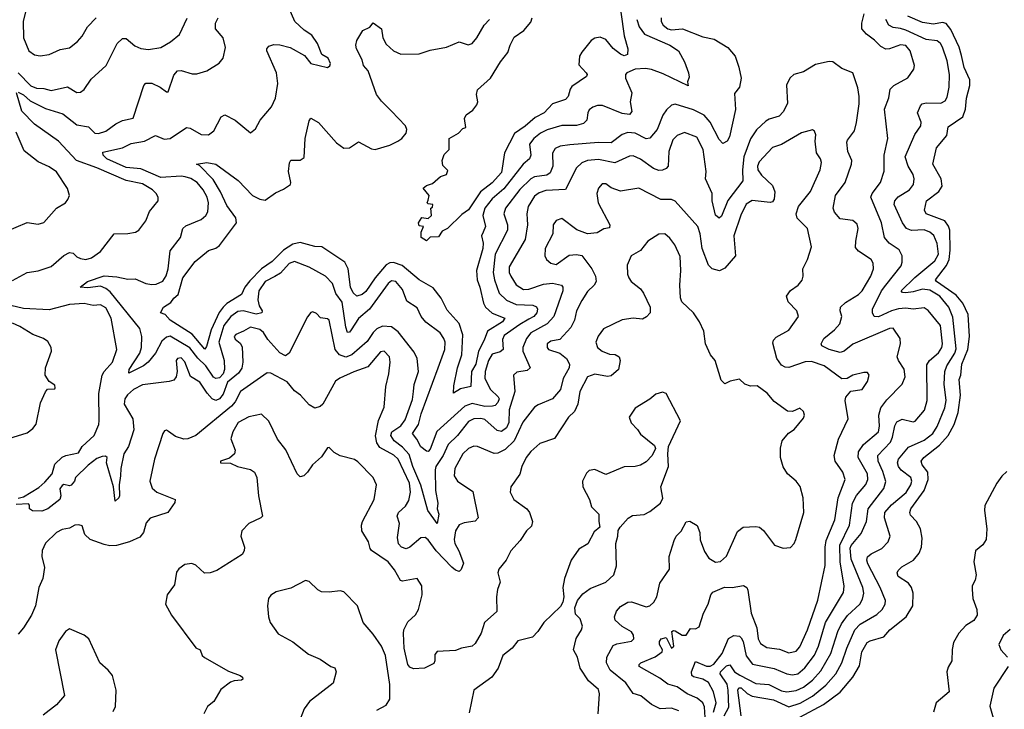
# Model space of a CAD drawing. Extents: x 1954683 to 2060285, y 904798 to 1016299.
# Tile 279 of 472: x 1989404 to 1994782, y 970031 to 973794. Entities that reach past the tile are written whole.
import ezdxf

# ---------------------------------------------------------------- set-up
doc = ezdxf.new("R2010")
doc.units = 0

msp = doc.modelspace()

# ---------------------------------------------------------------- linework, layer by layer
at = {"layer": '0CON10XD'}
for points in [[(1989436.4, 973845), (1989422.7, 973785), (1989424.6, 973695), (1989453.8, 973623.8), (1989485, 973602.7), (1989515, 973596.9), (1989565, 973604), (1989625, 973630.8), (1989675, 973641.4), (1989718.8, 973675), (1989745.7, 973705), (1989774.6, 973755.4), (1989820.6, 973805)], [(1992908.5, 973805), (1992907.3, 973785), (1992918.9, 973765), (1992944.4, 973745), (1992965, 973738.6), (1993025, 973744.2), (1993135, 973701.1), (1993197.5, 973687.5), (1993272, 973642), (1993312, 973595), (1993332.5, 973535), (1993343.8, 973475), (1993336.2, 973425), (1993308.9, 973391.1), (1993314.6, 973304.6), (1993281.8, 973155), (1993268.3, 973131.7), (1993245, 973118.6), (1993225, 973140.8), (1993175.7, 973235.7), (1993142.5, 973272.5), (1993085, 973301.6), (1992985, 973332.2), (1992965, 973326.9), (1992937.3, 973302.7), (1992917.1, 973272.9), (1992886.2, 973195), (1992845, 973146.9), (1992825, 973143.8), (1992765, 973174.4), (1992725, 973178.1), (1992695, 973166.7), (1992635, 973121.3), (1992564.7, 973124.7), (1992408, 973112), (1992356.8, 973103.2), (1992329.4, 973090.6), (1992313.7, 973066.3), (1992316, 972995), (1992302.2, 972957.8), (1992284, 972946), (1992215, 972936.1), (1992196, 972925), (1992135, 972866.6), (1992057.9, 972765), (1992048.8, 972735), (1992067.5, 972675), (1992068.6, 972645), (1992000.4, 972515), (1991989.8, 972415), (1991996.7, 972375), (1992022, 972302), (1992063.1, 972263.1), (1992115, 972239.8), (1992206.8, 972236.8), (1992227.4, 972227.4), (1992232.5, 972215), (1992229.2, 972195), (1992212, 972175), (1992185, 972159.3), (1992135, 972131.3), (1992050.1, 972069.9), (1992041.7, 972048.3), (1992044.4, 971995), (1992027.8, 971982.2), (1991985, 971968.7), (1991965.1, 971934.8), (1991946.3, 971875), (1991944.4, 971835), (1991975, 971776), (1992017.9, 971735), (1992022.3, 971725), (1992015, 971704.5), (1992000.6, 971689.4), (1991985.9, 971684.1), (1991945, 971683.4), (1991875, 971698.8), (1991835, 971685.2), (1991682.5, 971547.5), (1991645, 971450.8), (1991635, 971438), (1991625, 971439.2), (1991595, 971462.2), (1991573.8, 971505), (1991549.2, 971535), (1991581.4, 971585), (1991596.5, 971643.5), (1991689.5, 971895), (1991725.3, 971995), (1991727.9, 972035), (1991720.9, 972055), (1991700, 972085), (1991623.1, 972143.1), (1991597.5, 972175), (1991575, 972221.5), (1991517.9, 972257.9), (1991495, 972321.1), (1991458.1, 972365), (1991435, 972368.2), (1991416.4, 972355), (1991314.1, 972215), (1991255, 972163.6), (1991215, 972100.6), (1991205, 972088.6), (1991195, 972087.5), (1991185.2, 972115.2), (1991165, 972252.5), (1991130.5, 972300.5), (1991113.1, 972355), (1991075, 972394.5), (1990985, 972443.2), (1990905, 972475.3), (1990875, 972462.9), (1990829.2, 972410.8), (1990797, 972393), (1990745, 972365.8), (1990710.5, 972315), (1990704.8, 972265.2), (1990712.6, 972232.6), (1990727.8, 972205), (1990725.6, 972195), (1990695, 972187.9), (1990625, 972205.6), (1990595, 972202.4), (1990556.9, 972175), (1990519.5, 972125), (1990491.1, 972035), (1990519.8, 971935), (1990522.7, 971885), (1990515, 971861.1), (1990495, 971840), (1990475, 971835.3), (1990462.9, 971842.9), (1990420, 971905), (1990377.1, 971947.1), (1990333.7, 972003.7), (1990225, 972067), (1990205, 972061.2), (1990180.6, 972039.4), (1990145, 971974), (1990105, 971924.6), (1990080, 971905), (1990000, 971865), (1990002.5, 971885), (1990059.2, 971975), (1990069.8, 972005), (1990071.1, 972065), (1990059.4, 972109.4), (1989898.2, 972308.2), (1989875, 972327.3), (1989845, 972339.2), (1989775, 972330.5), (1989733.3, 972335), (1989774.4, 972365), (1989865, 972396), (1989935, 972391.4), (1989995, 972378.5), (1990035, 972380.6), (1990093.3, 972355), (1990125, 972349.4), (1990149.7, 972350.3), (1990185, 972366.2), (1990203.3, 972396.7), (1990215.3, 972435), (1990225, 972532.5), (1990282.2, 972605), (1990294.5, 972655), (1990310.5, 972669.5), (1990395, 972704.5), (1990420.5, 972725), (1990431.3, 972745), (1990434.4, 972795), (1990427.5, 972825), (1990405.6, 972865.6), (1990373.4, 972905), (1990337.7, 972927.7), (1990307.1, 972937.1), (1990285, 972940.4), (1990175, 972932.4), (1990065, 972980.2), (1989985, 972986.6), (1989879.7, 973035), (1989858.8, 973055), (1989858.5, 973071.5), (1989965, 973094.7), (1990012.1, 973117.9), (1990085, 973131.1), (1990145, 973161.8), (1990192.6, 973142.6), (1990225, 973145.6), (1990315, 973205.7), (1990335, 973202.9), (1990395, 973167.5), (1990435, 973165.6), (1990463.3, 973186.7), (1990505, 973264.2), (1990525, 973274.4), (1990581.2, 973245), (1990665, 973176.7), (1990692.3, 973197.7), (1990718, 973245), (1990778.3, 973318.3), (1990800.6, 973365), (1990814.5, 973445), (1990806.2, 973505), (1990754.3, 973625), (1990754.4, 973635.6), (1990765, 973650), (1990792.1, 973657.9), (1990825, 973656.7), (1990882, 973642), (1990959.5, 973599.5), (1990994.6, 973554.6), (1991085, 973533.1), (1991098.6, 973541.4), (1991100.8, 973555), (1991089.2, 973585), (1991053.8, 973603.8), (1991030.6, 973665), (1990999.6, 973709.6), (1990956.7, 973736.7), (1990906.7, 973785), (1990874.8, 973855)], [(1992687.8, 973835), (1992706.1, 973706.1), (1992726.4, 973635), (1992724.3, 973605), (1992705, 973597.5), (1992685, 973605.3), (1992645, 973637.7), (1992605, 973685.4), (1992575, 973698.2), (1992545, 973692.7), (1992525, 973680.7), (1992475, 973617.8), (1992462.2, 973595), (1992457.6, 973547.6), (1992497.5, 973505), (1992504, 973495), (1992500, 973485), (1992420.6, 973429.4), (1992410.5, 973415), (1992399.5, 973375), (1992385, 973358.1), (1992315, 973335.4), (1992268.2, 973285), (1992219.5, 973260.5), (1992165, 973213.1), (1992106.8, 973173.2), (1992051.6, 973068.4), (1992035, 972960), (1991985, 972903.6), (1991920.5, 972855), (1991855, 972757.3), (1991819.1, 972730.9), (1991740, 972655), (1991710.7, 972639.3), (1991690.7, 972609.3), (1991645, 972607.5), (1991625, 972587.5), (1991597.5, 972605), (1991597.5, 972635), (1991610, 972665), (1991585, 972670), (1991582.5, 972685), (1991600, 972715), (1991635, 972710), (1991652.5, 972725), (1991650, 972765), (1991658.3, 972771.7), (1991660, 972785), (1991635, 972790), (1991630, 972795), (1991635, 972810), (1991640, 972835), (1991607.5, 972875), (1991625, 972890), (1991659.2, 972900.8), (1991701.7, 972938.3), (1991735, 972950), (1991741.7, 972971.7), (1991715, 972997.5), (1991711.4, 973025), (1991721.7, 973058.3), (1991750, 973085), (1991750, 973145), (1991800, 973175), (1991825, 973200), (1991840, 973205), (1991833.3, 973255), (1991843.3, 973275), (1991878.9, 973301.1), (1991900.5, 973329.5), (1991905.4, 973345), (1991898.9, 973385), (1991905, 973412), (1991975.8, 973474.2), (1992030.4, 973565), (1992070.7, 973615), (1992082.1, 973655), (1992105, 973698.9), (1992157.1, 973735), (1992195, 973780), (1992203.1, 973805)], [(1993251.3, 969995), (1993277.2, 970042.8), (1993273.9, 970135), (1993267.5, 970167.5), (1993230.8, 970225), (1993231.2, 970235), (1993265, 970267.3), (1993282.7, 970272.7), (1993308.8, 970235), (1993336.9, 970216.9), (1993425, 970171.1), (1993495, 970165.7), (1993565, 970131.7), (1993595, 970125.7), (1993645, 970132.4), (1993685, 970151.5), (1993735, 970190.2), (1993779.8, 970240.2), (1993834.6, 970335.4), (1993872.2, 970455), (1993893.1, 970496.9), (1993925, 970541.6), (1993993.5, 970605), (1994008.2, 970631.8), (1994013.9, 970665), (1994009.3, 970695), (1993945, 970849.1), (1993940.2, 970909.8), (1993946.2, 970925), (1994000.8, 970989.2), (1994028.9, 971055), (1994037.7, 971125), (1994124.4, 971235.6), (1994134.2, 971274.2), (1994118.5, 971328.5), (1994092.4, 971385), (1994092, 971415), (1994160.9, 971489.1), (1994171.7, 971515), (1994183.3, 971576.7), (1994195, 971598.9), (1994225, 971614.4), (1994285, 971600), (1994295, 971602.5), (1994346.8, 971663.3), (1994361.6, 971715), (1994359.1, 971910.9), (1994373.9, 971935), (1994423.2, 971976.8), (1994440.5, 972005), (1994444.8, 972025), (1994433.1, 972125), (1994366.2, 972206.2), (1994345, 972222.1), (1994285, 972213.9), (1994245, 972219.3), (1994205, 972215.7), (1994165, 972204.8), (1994095, 972173.1), (1994070.6, 972175), (1994061.5, 972195), (1994062.3, 972215), (1994112, 972315), (1994135.1, 972344.9), (1994218.5, 972451.5), (1994225, 972470), (1994223.6, 972505), (1994207.9, 972537.9), (1994152.7, 972575), (1994127.1, 972605), (1994111, 972685), (1994053.5, 972825), (1994060.4, 972845), (1994105.5, 972905), (1994125, 972967.5), (1994126.2, 973055), (1994145.4, 973145.4), (1994127.5, 973305), (1994151.5, 973368.5), (1994159.5, 973415), (1994178.6, 973435), (1994255, 973477.2), (1994288.8, 973525), (1994291.2, 973545), (1994267.5, 973625), (1994245, 973654), (1994215, 973656.6), (1994155, 973634.2), (1994135, 973633.2), (1994107.4, 973647.4), (1994072.7, 973682.7), (1994029.4, 973715), (1994004.4, 973745), (1994003.5, 973775), (1994016.9, 973826.9)], [(1989395, 973398.8), (1989425, 973384.8), (1989460.5, 973350.5), (1989545, 973308.8), (1989639.5, 973279.5), (1989715, 973221.2), (1989779.1, 973209.1), (1989814.2, 973175), (1989835, 973172.8), (1989875, 973186.1), (1989928.1, 973225), (1989965, 973243.3), (1990022.9, 973257.1), (1990082.5, 973435), (1990092.3, 973447.7), (1990125, 973448.5), (1990171.4, 973425), (1990205, 973400), (1990215, 973400), (1990245, 973491.2), (1990265, 973514.2), (1990285, 973516.7), (1990345, 973499.1), (1990371.3, 973498.7), (1990425.4, 973514.6), (1990493.4, 973556.6), (1990515.8, 973585), (1990527.6, 973642.4), (1990515.6, 973695), (1990472.5, 973745), (1990472.9, 973775), (1990487.5, 973805)], [(1989395, 973503.4), (1989465, 973432.7), (1989495, 973419.8), (1989535, 973417.8), (1989575, 973407.2), (1989665, 973428.1), (1989715, 973397.5), (1989735, 973398.6), (1989755, 973412.5), (1989795, 973470), (1989875.7, 973545), (1989935.6, 973664.4), (1989965, 973692), (1989985, 973691.4), (1990032.3, 973652.3), (1990065, 973637.5), (1990108, 973632), (1990175, 973642.9), (1990227.4, 973672.6), (1990276.2, 973713.8), (1990317.8, 973802.2)], [(1992775.3, 973795), (1992786.7, 973755), (1992817.3, 973715), (1992954.4, 973655), (1993001.5, 973625), (1993035, 973563.3), (1993057.5, 973505), (1993060, 973480), (1993050.8, 973455), (1993055, 973434), (1992918, 973498), (1992855, 973522.6), (1992823, 973527), (1992765, 973523.9), (1992720, 973505), (1992713.3, 973495), (1992713.5, 973475), (1992746.7, 973395), (1992738.8, 973345), (1992746.8, 973293.2), (1992735, 973275.8), (1992695, 973281.3), (1992586.7, 973325), (1992560, 973325), (1992535, 973316.5), (1992515, 973301.4), (1992506.7, 973285), (1992500.8, 973245), (1992483.1, 973226.9), (1992445, 973217.3), (1992365, 973216.8), (1992285, 973193.3), (1992247.7, 973175), (1992211.3, 973145), (1992188.7, 973115), (1992196.4, 973055), (1992188.1, 973035), (1992154.3, 973005.7), (1992048.1, 972871.9), (1991985, 972816.2), (1991944.4, 972765), (1991933.9, 972725), (1991947.3, 972665), (1991935.3, 972634.7), (1991925.6, 972615), (1991934.6, 972574.6), (1991933.1, 972545), (1991898.7, 972425), (1991902.6, 972375), (1991917.7, 972335), (1991937.4, 972247.4), (1991948.6, 972225), (1991985, 972192.4), (1992054.2, 972165), (1992040.8, 972145), (1991958.8, 972095), (1991941.2, 972045), (1991910.6, 971985), (1991895.2, 971915), (1991871.7, 971875), (1991867.5, 971792.5), (1991810.9, 971779.1), (1991774, 971755), (1991774.7, 971795), (1991795.3, 971895), (1991818.5, 971965), (1991824.1, 972075), (1991805, 972136.7), (1991738.9, 972208.9), (1991705.8, 972274.2), (1991661.6, 972331.6), (1991585.5, 972375), (1991493.1, 972453.1), (1991445, 972469.3), (1991425, 972467.3), (1991405, 972455.7), (1991345.7, 972385), (1991295, 972311.6), (1991275, 972294.7), (1991245, 972285.6), (1991225, 972303.1), (1991211.2, 972335), (1991197.5, 972435), (1991180.1, 972470.1), (1991055, 972553.9), (1991015, 972556.8), (1990935, 972577.7), (1990895, 972568.2), (1990845, 972536.7), (1990782.4, 972475), (1990724.9, 972435.1), (1990661, 972369), (1990634, 972335), (1990615.5, 972294.5), (1990535.4, 972244.6), (1990514.3, 972225), (1990494.2, 972195.8), (1990449, 972101), (1990425, 972010), (1990415, 971996.9), (1990345, 972077.5), (1990226.5, 972155), (1990199.2, 972185), (1990172.5, 972195), (1990189.8, 972225), (1990229, 972251), (1990245, 972275.2), (1990268.8, 972295), (1990295, 972384.5), (1990361.9, 972475), (1990435, 972534.4), (1990475, 972546.5), (1990495, 972561.1), (1990587.9, 972685), (1990585, 972712.5), (1990535, 972779.2), (1990500.6, 972855), (1990461.1, 972921.1), (1990385, 972997.5), (1990370, 973005), (1990425.4, 973014.6), (1990475.6, 973005.6), (1990597.4, 972917.4), (1990675, 972833.8), (1990715, 972814.5), (1990745, 972808.8), (1990801, 972849), (1990845, 972868.7), (1990882.9, 972895), (1990885.6, 972905), (1990872.7, 972965), (1990876.9, 973013.1), (1990885, 973028), (1990935, 973027.5), (1990958.1, 973041.9), (1990963.6, 973145), (1990985, 973242.5), (1990994.2, 973255.8), (1991035, 973232.5), (1991135, 973121.9), (1991175, 973092.9), (1991205, 973094), (1991255, 973127.1), (1991325, 973089.2), (1991345, 973085.8), (1991425, 973110), (1991469.1, 973130.9), (1991491.2, 973145), (1991514.2, 973175), (1991518.6, 973195), (1991511.9, 973215), (1991434.8, 973294.8), (1991379.2, 973349.2), (1991353.2, 973385), (1991307.8, 973515), (1991281.1, 973545), (1991274.2, 973574.2), (1991243.7, 973635), (1991239.5, 973655), (1991245, 973680), (1991278, 973735), (1991316.4, 973753.6), (1991335, 973776.2), (1991380, 973745), (1991388.1, 973695), (1991405, 973660.8), (1991446, 973625), (1991485, 973605.7), (1991585, 973607.5), (1991645, 973627.5), (1991735, 973644.2), (1991805, 973672.5), (1991853.9, 973656.1), (1991875, 973663.3), (1991900.8, 973695), (1991940.8, 973765), (1991970, 973795)], [(1993344.5, 969995), (1993326.8, 970135), (1993331.8, 970148.2), (1993345, 970147.4), (1993377.3, 970117.3), (1993405, 970103), (1993522.2, 970082.2), (1993605, 970044.4), (1993666.2, 970063.8), (1993735, 970101.5), (1993807.4, 970162.6), (1993862.4, 970225), (1993895, 970283.5), (1993921.2, 970365), (1993965.7, 970464.3), (1993995, 970494.8), (1994085, 970547.1), (1994114.1, 970575.9), (1994130.5, 970605), (1994132.5, 970625), (1994104.3, 970695), (1994037.1, 970825), (1994031.3, 970845), (1994035, 970862.5), (1994055, 970878.9), (1994112.4, 970907.6), (1994148.5, 970945), (1994157.9, 970975), (1994128.2, 971075), (1994130, 971105), (1994165, 971147.1), (1994246.1, 971213.9), (1994272.1, 971255), (1994276.7, 971275), (1994271.3, 971295), (1994219.2, 971335), (1994203.6, 971355), (1994198.4, 971375), (1994203.5, 971395), (1994259, 971461), (1994345, 971498.9), (1994391.8, 971535), (1994415.4, 971574.6), (1994456.9, 971675), (1994464.8, 971715), (1994454, 971805), (1994457, 971875), (1994467.6, 971905), (1994512, 971975), (1994518.6, 971998.7), (1994500.8, 972170.8), (1994479.8, 972225), (1994430.7, 972285), (1994375, 972318.5), (1994335, 972324.1), (1994285, 972308.5), (1994243.7, 972303.7), (1994225.5, 972305.5), (1994219.4, 972315), (1994292.6, 972387.4), (1994402.2, 972477.8), (1994422.2, 972515), (1994415, 972572.5), (1994397, 972617), (1994375, 972634.7), (1994345, 972646.7), (1994275, 972643.3), (1994247.1, 972655), (1994225.3, 972685), (1994180.4, 972785), (1994183.8, 972805), (1994202.2, 972827.8), (1994265, 972866.1), (1994286.1, 972895), (1994289.7, 972925), (1994285, 972950), (1994257.6, 972995), (1994241.2, 973045), (1994293, 973167), (1994326.4, 973215), (1994327.5, 973235), (1994307.1, 973285), (1994323.9, 973323.9), (1994333.8, 973335), (1994355, 973339.5), (1994435, 973338.5), (1994458.5, 973351.5), (1994469.5, 973370.5), (1994481.4, 973425), (1994481.9, 973495), (1994469.4, 973569.4), (1994445, 973644.3), (1994432.7, 973665), (1994415, 973678.2), (1994354.6, 973685.4), (1994245, 973736.1), (1994215, 973746.7), (1994175, 973750.9), (1994151.5, 973765), (1994134.7, 973795)], [(1993665, 969988.3), (1993793.8, 970056.2), (1993885.6, 970124.4), (1993955.4, 970205), (1993991.5, 970268.5), (1994004.1, 970345), (1994032.5, 970395), (1994048.8, 970405), (1994123.8, 970426.2), (1994157.3, 970465), (1994245.3, 970535), (1994282.1, 970595), (1994284.8, 970665), (1994275.3, 970695), (1994259, 970719), (1994202.7, 970755), (1994196.4, 970775), (1994202, 970788), (1994222.5, 970807.5), (1994286.4, 970843.6), (1994316.5, 970883.5), (1994329.3, 970915), (1994333.4, 970965), (1994323.8, 971015), (1994302.9, 971055), (1994270.1, 971090.1), (1994266, 971105), (1994271.8, 971125), (1994343.8, 971225), (1994366.2, 971283.8), (1994364.4, 971324.4), (1994333.3, 971365), (1994328.2, 971385), (1994343.3, 971405), (1994427.3, 971472.7), (1994475.1, 971524.9), (1994508.1, 971585), (1994529.3, 971650.7), (1994543.6, 971745), (1994535, 971830), (1994545.3, 971855), (1994550.9, 971915), (1994582.9, 971995), (1994591.4, 972065), (1994584.8, 972184.8), (1994555, 972246.2), (1994520, 972290), (1994412.2, 972365), (1994406.1, 972375), (1994467, 972453), (1994481.6, 972485), (1994486.7, 972536.7), (1994484, 972645), (1994477.7, 972667.7), (1994456.6, 972696.6), (1994355.7, 972735), (1994346.5, 972755), (1994357.1, 972805), (1994424.2, 972855.8), (1994441.8, 972885), (1994437.8, 972925), (1994391.8, 973005), (1994411.2, 973095), (1994468.5, 973161.5), (1994475, 973208.6), (1994555.2, 973264.8), (1994570.6, 973305), (1994575.2, 973365.2), (1994594.5, 973435), (1994593.5, 973465), (1994563.5, 973533.5), (1994548, 973598), (1994534.8, 973645), (1994490.4, 973740.4), (1994465, 973772.9), (1994445, 973779.3), (1994395, 973770.2), (1994335, 973778.6), (1994255, 973812.6)], [(1993193.9, 970015), (1993207.9, 970065), (1993193.8, 970125), (1993165.9, 970175.9), (1993135, 970195.7), (1993085, 970208.2), (1993075.3, 970215.3), (1993073.5, 970235), (1993095, 970291.4), (1993155, 970266.2), (1993175, 970266.8), (1993195, 970277.7), (1993240.2, 970335), (1993275, 970417.1), (1993303.9, 970433.9), (1993335, 970430), (1993345, 970421.4), (1993355, 970400), (1993371.8, 970321.8), (1993407.1, 970277.1), (1993525, 970252.7), (1993594, 970224), (1993625, 970218.1), (1993655, 970224.2), (1993692.3, 970257.7), (1993745, 970325.5), (1993767, 970375), (1993806, 970505), (1993902.9, 970667.1), (1993906.7, 970703.3), (1993885.5, 970835), (1993882.8, 970927.2), (1993935.9, 971035), (1993953, 971155), (1993975, 971198.2), (1994025, 971258.2), (1994037.3, 971285), (1994034.1, 971315), (1993984.2, 971405), (1993985.8, 971435), (1994012.4, 971475), (1994095.2, 971544.8), (1994101.2, 971575), (1994097.5, 971635), (1994108, 971675), (1994139.8, 971720.2), (1994224.6, 971805.4), (1994240.4, 971845), (1994235, 971886), (1994203.5, 971935), (1994197.3, 971955), (1994214.6, 972025), (1994212.7, 972055), (1994175, 972110), (1994155, 972108.5), (1993955, 972023.1), (1993907.5, 971985), (1993885, 971978.4), (1993826, 971995), (1993786, 972015), (1993781.1, 972025), (1993796.7, 972055), (1993855, 972101.2), (1993883.9, 972135), (1993895.4, 972175), (1993885.5, 972205), (1993887.5, 972225), (1993915, 972251.5), (1993985.3, 972294.7), (1994005, 972314.4), (1994052.7, 972395), (1994067.9, 972435), (1994066.2, 972465), (1994055.6, 972485), (1993985, 972530.6), (1993970, 972550), (1993970.4, 972585), (1993983.9, 972655), (1993978.8, 972678.8), (1993955, 972698.1), (1993885, 972707.5), (1993855, 972743.3), (1993848.1, 972765), (1993860.5, 972835), (1993911.9, 972905), (1993947.5, 973005), (1993948.6, 973025), (1993928.1, 973075), (1993922, 973125), (1993925, 973137.5), (1993963.1, 973186.9), (1993973.9, 973233.9), (1993989.7, 973335), (1993989.7, 973375), (1993982.1, 973422.1), (1993953.8, 973503.8), (1993895, 973527.3), (1993845, 973563.8), (1993825, 973566.8), (1993750.5, 973549.5), (1993685, 973509.4), (1993632.5, 973495), (1993612.9, 973477.1), (1993592.1, 973437.9), (1993597.4, 973337.4), (1993575, 973290.6), (1993552.1, 973267.9), (1993497.9, 973252.1), (1993479.4, 973240.6), (1993427.8, 973192.2), (1993396.2, 973143.8), (1993360, 973045), (1993352.1, 972975), (1993354.7, 972915), (1993272.7, 972807.3), (1993237.7, 972722.3), (1993225, 972711.1), (1993205, 972726.7), (1993186.8, 972805), (1993185.7, 972845.8), (1993150, 972925), (1993153.5, 972965), (1993137.3, 973085), (1993102.6, 973152.6), (1993035, 973178.6), (1992995, 973162.5), (1992972.3, 973137.7), (1992949, 973075), (1992946, 972995), (1992935, 972981.2), (1992915, 972972.1), (1992895, 972971.2), (1992865, 972982.2), (1992795, 973033.3), (1992755, 973051.8), (1992735, 973048.5), (1992655, 973013.5), (1992565, 973030.7), (1992505, 973025.3), (1992475, 973013.8), (1992445.4, 972985), (1992385, 972867.5), (1992277.6, 972862.4), (1992240.7, 972849.3), (1992215, 972830.8), (1992181.2, 972775), (1992173.4, 972735), (1992175.3, 972704.7), (1992177.1, 972675), (1992165.3, 972595), (1992076.6, 972445), (1992077.8, 972415), (1992086.6, 972395), (1992116.3, 972346.3), (1992155, 972322.2), (1992185, 972323.3), (1992265, 972351.2), (1992315, 972357), (1992363.5, 972345), (1992370, 972335), (1992370.2, 972315), (1992321.8, 972175), (1992284.7, 972135), (1992195.3, 972085), (1992171.9, 972055), (1992152.9, 972005), (1992151.3, 971985), (1992192.1, 971895), (1992175, 971879.6), (1992118.7, 971871.3), (1992100.9, 971855), (1992108.1, 971765), (1992077.7, 971665), (1992075.8, 971595), (1992063.7, 971566.3), (1992035, 971546.6), (1992011.7, 971551.7), (1991945, 971611.4), (1991921.9, 971618.1), (1991883.9, 971616.1), (1991855, 971602.1), (1991795, 971524), (1991744.6, 971475), (1991716.1, 971415), (1991677.3, 971355), (1991672.7, 971337.3), (1991674.8, 971224.8), (1991687.1, 971155), (1991684.2, 971125), (1991693.8, 971095), (1991685, 971043.8), (1991633.1, 971115), (1991594.5, 971254.5), (1991551.7, 971355), (1991531.9, 971421.9), (1991495, 971461.6), (1991449.1, 971495), (1991430.9, 971525), (1991436.8, 971545), (1991485, 971577.9), (1991509.5, 971610.5), (1991549.2, 971720.8), (1991554.4, 971764.4), (1991557.7, 971802.3), (1991582.6, 971875), (1991575.3, 971945), (1991559.2, 971979.2), (1991470.9, 972090.9), (1991435, 972118.5), (1991385, 972121.1), (1991355, 972107.3), (1991333.7, 972086.3), (1991301.7, 972038.3), (1991218.8, 971965), (1991185, 971953), (1991150.9, 971965), (1991126.5, 971995), (1991095, 972153.8), (1991085, 972162), (1991047.3, 972167.3), (1991025, 972190), (1991005, 972199.2), (1990994.3, 972195.7), (1990975, 972172), (1990875, 971974.4), (1990855, 971959.5), (1990825, 971975.5), (1990759.5, 972049.5), (1990735, 972086.7), (1990715, 972103.2), (1990665, 972115.4), (1990625.4, 972094.6), (1990585, 972076.5), (1990575.8, 972065), (1990580.7, 972050.7), (1990608.5, 972028.5), (1990619.5, 972009.5), (1990622.9, 971925), (1990617.2, 971892.8), (1990599.3, 971865), (1990538.8, 971815), (1990515, 971749.6), (1990495, 971724.2), (1990475, 971716.7), (1990455, 971725.4), (1990427.4, 971755), (1990388.2, 971815), (1990337.6, 971847.6), (1990305, 971927.5), (1990285, 971948.2), (1990266.2, 971945), (1990258.1, 971935), (1990263.5, 971875), (1990258.9, 971845), (1990245, 971827.5), (1990220.7, 971819.3), (1990075, 971801.6), (1990025, 971775.3), (1989992.8, 971747.2), (1989978.8, 971725), (1989974.3, 971695), (1990021.4, 971615), (1990026.5, 971555), (1989997.7, 971465), (1989972.3, 971425), (1989955.3, 971345), (1989954, 971305)], [(1989365, 972371.1), (1989444.2, 972414.2), (1989505, 972424.4), (1989575, 972446.5), (1989645, 972507.3), (1989675, 972524.3), (1989695, 972519.2), (1989715, 972499.2), (1989735, 972490), (1989765, 972485.7), (1989796.7, 972495), (1989845, 972529.2), (1989920, 972625), (1989995, 972626.9), (1990036.7, 972635), (1990053.8, 972645), (1990092.8, 972697.2), (1990112.9, 972747.1), (1990159.4, 972805), (1990160.6, 972825), (1990150, 972845), (1990129.5, 972865), (1990075, 972898), (1989985.7, 972915.7), (1989825.9, 972985.9), (1989714.8, 973024.8), (1989615, 973131.2), (1989485, 973223.3), (1989415.3, 973295), (1989385.7, 973395)], [(1989325, 972635.5), (1989445, 972688.1), (1989505, 972677.5), (1989535, 972687.5), (1989603.9, 972766.1), (1989653.3, 972795), (1989667.3, 972812.7), (1989676.2, 972835), (1989665, 972872.5), (1989605, 972964.3), (1989565, 972990.6), (1989505, 973017.5), (1989428.6, 973078.6), (1989385, 973180.8)], [(1993148.6, 969985), (1993144.1, 970044.1), (1993135, 970065.3), (1993105, 970091.4), (1993050.4, 970115), (1992995, 970153), (1992945, 970167.8), (1992900.8, 970200.8), (1992787.1, 970265), (1992786.9, 970275), (1992797.5, 970285), (1992875, 970316.7), (1992912.5, 970345), (1992914.2, 970355), (1992898.1, 970385), (1992898.8, 970401.2), (1992907.5, 970415), (1992935, 970423.3), (1992965, 970363.8), (1992977.5, 970375), (1992966, 970455), (1992975, 970461.4), (1992985, 970458.9), (1993022.9, 970435), (1993043.8, 970435), (1993068.3, 970471.7), (1993095, 970468.8), (1993115, 970480), (1993138.1, 970555), (1993164.4, 970605), (1993178.5, 970655), (1993190.1, 970669.9), (1993253.3, 970696.7), (1993295, 970696.1), (1993357, 970707), (1993375, 970695.8), (1993381.5, 970681.5), (1993399.8, 970555), (1993429.4, 970475), (1993438, 970415), (1993450.3, 970390.3), (1993485, 970368.5), (1993555, 970358.5), (1993605, 970338.8), (1993645, 970347.9), (1993665, 970371.9), (1993707.6, 970465), (1993764.4, 970625.6), (1993804.2, 970815), (1993803.2, 970915), (1993808.5, 970951.5), (1993856.1, 971065), (1993874.1, 971185), (1993912.7, 971285), (1993900.4, 971325), (1993857.5, 971385), (1993852.7, 971415), (1993875.6, 971505), (1993930, 971615), (1993912.9, 971715), (1993915.8, 971734.2), (1993944.1, 971765.9), (1994005, 971776), (1994035, 971820), (1994043.8, 971855), (1994035, 971868.8), (1994015, 971868), (1993955, 971854), (1993924.1, 971835.9), (1993895, 971834), (1993797.8, 971905), (1993729.1, 971929.1), (1993695, 971926.4), (1993605, 971896.7), (1993585, 971897.5), (1993565, 971908.2), (1993538.7, 971945), (1993517.9, 972027.9), (1993521.9, 972045), (1993535, 972061.9), (1993605, 972100), (1993658, 972175), (1993648, 972205), (1993601.9, 972255), (1993591.5, 972285), (1993614, 972316), (1993655.7, 972345), (1993678.1, 972371.9), (1993683.6, 972395), (1993681.5, 972435), (1993707.9, 972485), (1993729.6, 972555), (1993706.6, 972655), (1993650.7, 972710.7), (1993645.4, 972735), (1993658.5, 972775), (1993723, 972857), (1993776.9, 972975), (1993783.3, 973015), (1993778.6, 973035), (1993756.6, 973066.6), (1993748.8, 973131.2), (1993753.3, 973165), (1993746.1, 973186.1), (1993735, 973192.5), (1993675, 973176.2), (1993565, 973112.7), (1993515, 973097.5), (1993442.3, 973017.7), (1993433.3, 972995), (1993435.4, 972975), (1993455, 972946.5), (1993515, 972890), (1993527.9, 972855), (1993524.4, 972815), (1993515, 972800), (1993503, 972797), (1993405, 972807.7), (1993372.8, 972787.2), (1993342.3, 972727.7), (1993305.2, 972615), (1993314.5, 972505), (1993255, 972438.5), (1993227, 972423), (1993185.7, 972435), (1993167.1, 972455), (1993131.6, 972545), (1993121.6, 972625), (1993108.5, 972665), (1992985, 972804), (1992965, 972812), (1992905, 972812.7), (1992785, 972875.4), (1992685, 972858.9), (1992635, 972875.6), (1992605, 972898.6), (1992585, 972898), (1992565, 972873.8), (1992555.5, 972845), (1992563.2, 972795), (1992627.5, 972675), (1992625, 972657.5), (1992595, 972652), (1992558.3, 972631.7), (1992505, 972625.7), (1992446.7, 972646.7), (1992365, 972709.2), (1992335, 972698), (1992318, 972675), (1992315.8, 972625), (1992273.8, 972545), (1992272.1, 972505), (1992282.2, 972485), (1992305, 972464.6), (1992335, 972458.5), (1992405, 972509.4), (1992445, 972512.9), (1992475, 972508), (1992528.5, 972435), (1992549.1, 972395), (1992553.5, 972365), (1992542.2, 972345), (1992505, 972310), (1992475, 972261.5), (1992445.7, 972205), (1992433.9, 972155), (1992415, 972114.6), (1992355, 972049.2), (1992305, 972040), (1992285.8, 972025), (1992284.3, 972005), (1992292.9, 971995), (1992355, 971974.4), (1992391.4, 971945), (1992406.5, 971915), (1992404.4, 971895), (1992372.2, 971835), (1992357.5, 971775), (1992315, 971724.2), (1992235, 971692.5), (1992215, 971678.9), (1992151.7, 971598.3), (1992105, 971495.9), (1992055, 971448.4), (1992015, 971428.9), (1991995, 971427.1), (1991905.3, 971465.3), (1991885, 971466.7), (1991855, 971453.5), (1991824.3, 971425), (1991780.3, 971345), (1991777.1, 971305), (1991795.7, 971275), (1991878.5, 971218.5), (1991908, 971075), (1991892.2, 971057.8), (1991831.2, 971048.8), (1991803.5, 971036.5), (1991785, 971004.2), (1991777.8, 970957.8), (1991780, 970935), (1991802.7, 970895), (1991827.3, 970827.3), (1991815.6, 970794.4), (1991805, 970783.3), (1991785, 970789.2), (1991765, 970806.7), (1991679.3, 970895), (1991635.7, 970955.7), (1991618.1, 970968.1), (1991594.5, 970965.5), (1991535, 970915.5), (1991515, 970907.1), (1991490, 970915), (1991473.5, 970933.5), (1991467.6, 970967.6), (1991478, 971045), (1991465.3, 971085), (1991473.8, 971105), (1991511.7, 971138.3), (1991529.4, 971170.6), (1991538.1, 971215), (1991532.4, 971265), (1991471.1, 971395), (1991446.9, 971416.9), (1991370.2, 971460.2), (1991354.8, 971485), (1991347.6, 971522.4), (1991362.9, 971607.1), (1991395, 971680), (1991402.9, 971792.9), (1991419.3, 971860.7), (1991426.5, 971925), (1991422.9, 971955), (1991395, 971984.2), (1991375, 971980.6), (1991305, 971899.2), (1991228.3, 971871.7), (1991152.4, 971837.6), (1991128.9, 971821.1), (1991058.8, 971695), (1991045, 971683.8), (1991015, 971674), (1990985, 971692), (1990938, 971745), (1990905, 971768.6), (1990865, 971817.5), (1990775, 971865.7), (1990755, 971866.7), (1990609.5, 971765), (1990581.1, 971708.9), (1990561.4, 971685), (1990365, 971524), (1990322.7, 971507.3), (1990300, 971505), (1990255, 971519.2), (1990217.1, 971547.1)], [(1993005, 970022.9), (1992965, 970037.1), (1992902.6, 970032.6), (1992855, 970056.5), (1992796.7, 970103.3), (1992755, 970116.9), (1992715.5, 970175.5), (1992629.3, 970245), (1992608.4, 970285), (1992610.6, 970315), (1992645, 970378.5), (1992665, 970388.5), (1992745, 970402.5), (1992757.8, 970415), (1992756.5, 970435), (1992745, 970452.9), (1992695, 970483.1), (1992656.9, 970516.9), (1992652, 970535), (1992663.6, 970566.4), (1992685, 970591.8), (1992725, 970615.5), (1992745, 970616.2), (1992825, 970589.6), (1992845, 970595.4), (1992868.2, 970615), (1992884.6, 970645), (1992900.5, 970719.5), (1992953.1, 970795), (1992951.3, 970865), (1992978, 970952), (1992989.2, 970975), (1993017.3, 971002.7), (1993045, 971053.3), (1993065, 971056.7), (1993104.1, 971034.1), (1993118.9, 970995), (1993120, 970955), (1993145, 970892.5), (1993168.1, 970855), (1993203.8, 970833.8), (1993232.1, 970837.9), (1993265, 970866), (1993325, 971001.2), (1993355.7, 971024.3), (1993425, 971028.6), (1993445, 971024.2), (1993466.4, 971006.4), (1993526.4, 970926.4), (1993575, 970909.2), (1993615, 970914), (1993634.4, 970935.6), (1993643.5, 970956.5), (1993686.2, 971103.8), (1993683.8, 971185), (1993666.6, 971246.6), (1993645.7, 971275), (1993597.1, 971315), (1993574.5, 971354.5), (1993559.4, 971405), (1993560, 971455), (1993568, 971495), (1993602.5, 971537.5), (1993635, 971557.5), (1993685, 971618.8), (1993690.8, 971635), (1993685.6, 971655.6), (1993665, 971673.8), (1993625, 971656.2), (1993598.3, 971658.3), (1993525, 971710), (1993486.2, 971756.2), (1993432.5, 971795), (1993395, 971794.2), (1993365, 971805.8), (1993335, 971832), (1993285, 971820.6), (1993255, 971806.7), (1993235, 971827.5), (1993202, 971935), (1993178, 971965), (1993150, 972025), (1993140, 972095), (1993118, 972145), (1993085, 972193.8), (1993020, 972255), (1993013.6, 972276.4), (1993010, 972345), (1993015.4, 972424.6), (1993011.3, 972501.3), (1992982.1, 972565), (1992955, 972601.1), (1992928, 972625), (1992895, 972622.9), (1992834.5, 972585.5), (1992794.2, 972535), (1992744.5, 972505), (1992721.5, 972455), (1992724.4, 972405.6), (1992731.5, 972385), (1992744.4, 972365), (1992795.4, 972325.4), (1992812, 972302), (1992847.5, 972225), (1992848, 972195), (1992827.5, 972172.5), (1992805, 972160.6), (1992754.5, 972164.5), (1992695, 972156.5), (1992593.6, 972106.4), (1992563, 972067), (1992550, 972035), (1992559.2, 972005), (1992585, 971984.2), (1992625, 971969.2), (1992657, 971967), (1992678.8, 971955), (1992683.8, 971935), (1992673.8, 971885), (1992635, 971850), (1992613.9, 971846.1), (1992545, 971859.6), (1992504.6, 971845), (1992464.1, 971765), (1992451.9, 971695), (1992434.8, 971655.2), (1992400.7, 971625), (1992325, 971508), (1992245, 971481.1), (1992195, 971438.1), (1992170.9, 971405), (1992146.7, 971355), (1992135, 971313.8), (1992085.7, 971245), (1992082.5, 971215), (1992102.5, 971175), (1992174, 971124), (1992188.2, 971105), (1992205.5, 971055), (1992199.7, 971030.3), (1992171.2, 971005), (1992138.3, 970951.7), (1992086.7, 970895), (1992060.8, 970845), (1992020.8, 970795), (1992016.4, 970775), (1992027.8, 970725), (1992013.3, 970685), (1992007.9, 970645), (1992010, 970565), (1991943.2, 970505), (1991924.2, 970445.8), (1991890.9, 970389.1), (1991875, 970375.6), (1991816.3, 970363.7), (1991785, 970350.9), (1991685, 970345.6), (1991670.8, 970329.2), (1991670.8, 970295), (1991665, 970280), (1991615, 970254.2), (1991555, 970250.8), (1991535, 970260), (1991523.1, 970275), (1991504.6, 970365), (1991500, 970445), (1991501.5, 970465), (1991523, 970507), (1991565, 970545.7), (1991581.8, 970575), (1991602.9, 970655), (1991600, 970705), (1991574.1, 970744.1), (1991495, 970730.6), (1991483.4, 970733.4), (1991451.9, 970791.9), (1991415.6, 970835), (1991326.3, 970896.3), (1991317.9, 970907.9), (1991309.2, 970945), (1991272.2, 971005), (1991270, 971035), (1991275.5, 971055), (1991339.4, 971175), (1991352, 971255), (1991334, 971295), (1991251.3, 971381.3), (1991233.3, 971393.3), (1991154.6, 971414.6), (1991121.8, 971431.8), (1991095, 971458.8), (1991085, 971456.7), (1991051.7, 971408.3), (1991002.5, 971365), (1990975, 971324), (1990955, 971304), (1990935, 971298.8), (1990920, 971315), (1990856.6, 971446.6), (1990811.4, 971505), (1990765, 971603.8), (1990725, 971642), (1990655, 971626.2), (1990596.9, 971595), (1990568.5, 971545), (1990556.9, 971506.9), (1990580, 971445), (1990577.5, 971425), (1990549.7, 971400.3), (1990500, 971385), (1990500, 971375), (1990555, 971374.2), (1990593.3, 971355), (1990665, 971339.4), (1990685.8, 971325), (1990698.6, 971295), (1990708.9, 971195), (1990730, 971085), (1990721.2, 971075), (1990655, 971044.4), (1990617.1, 971005), (1990611.4, 970975), (1990632.5, 970915), (1990630, 970895), (1990618.8, 970875), (1990481.3, 970788.7), (1990445, 970775.7), (1990413, 970773), (1990365, 970818), (1990343.9, 970826.1), (1990305, 970820), (1990272.4, 970797.6), (1990260.3, 970779.7), (1990250, 970710), (1990210, 970655), (1990200, 970605), (1990233.3, 970545), (1990365.8, 970365.8), (1990388.8, 970355), (1990400, 970325), (1990413.4, 970313.4), (1990545, 970238.6), (1990608.8, 970215), (1990621.2, 970205), (1990623.3, 970195), (1990615, 970188.8), (1990575, 970185.8), (1990555, 970178), (1990502.3, 970137.7), (1990465, 970073.3), (1990430, 970045), (1990410, 970005)], [(1989395, 971182.5), (1989425, 971190), (1989508.6, 971241.4), (1989540.5, 971269.5), (1989580.8, 971315), (1989595, 971368.8), (1989635, 971405.8), (1989655, 971415.7), (1989725, 971430), (1989745.3, 971464.7), (1989810, 971525), (1989835.8, 971584.2), (1989837.3, 971607.3), (1989835.3, 971754.7), (1989854.5, 971855), (1989864.4, 971875), (1989910.7, 971925), (1989933.9, 971995), (1989903.6, 972165), (1989875, 972221.8), (1989845, 972237.5), (1989805, 972234.7), (1989755, 972244.8), (1989675, 972239.2), (1989565, 972210), (1989425, 972218.7), (1989325, 972242.3)], [(1989345, 971507.8), (1989445, 971540), (1989476.3, 971563.7), (1989493.1, 971586.9), (1989517.3, 971702.7), (1989545, 971762.5), (1989555, 971777.5), (1989595, 971780), (1989597.5, 971785), (1989595, 971800), (1989565, 971820), (1989543.3, 971853.3), (1989544.2, 971895), (1989577.5, 971985), (1989575.8, 972005), (1989557.2, 972037.2), (1989533.8, 972055), (1989475, 972075.5), (1989405, 972120.5), (1989365, 972138.2)], [(1992563.6, 970005), (1992570.6, 970115), (1992565, 970138), (1992510.6, 970185), (1992464.5, 970255), (1992450.5, 970315), (1992429.5, 970355), (1992443.9, 970416.1), (1992472.5, 970465), (1992477.8, 970485), (1992465, 970524), (1992439.5, 970549.5), (1992435.6, 970585), (1992450.6, 970625), (1992479.7, 970660.3), (1992520.2, 970689.8), (1992605, 970723.5), (1992649.1, 970765), (1992663.4, 970813.4), (1992660.8, 970935), (1992671.9, 970975), (1992673, 971007), (1992684, 971025), (1992726.8, 971073.2), (1992750.9, 971089.1), (1992815, 971094.5), (1992845, 971110), (1992904.3, 971155), (1992916.3, 971183.7), (1992905.8, 971245), (1992948.1, 971355), (1992943.8, 971425), (1992948, 971465), (1993014, 971605), (1992935, 971754), (1992915, 971761.4), (1992879.1, 971750.9), (1992846.2, 971723.8), (1992765, 971674.4), (1992732.5, 971625), (1992743.4, 971593.4), (1992778.3, 971558.3), (1992795, 971531.2), (1992870.7, 971470.7), (1992876.4, 971453.6), (1992858.8, 971415), (1992825, 971382), (1992795, 971362.5), (1992765, 971355.7), (1992705, 971354.4), (1992605, 971312.5), (1992545, 971340), (1992515, 971333.8), (1992500.3, 971319.7), (1992478.8, 971275), (1992480, 971245), (1992516, 971175), (1992528, 971135), (1992567.5, 971095), (1992567.5, 971055), (1992572.5, 971025), (1992540.9, 970999.1), (1992507.3, 970932.7), (1992457.5, 970905), (1992415.8, 970844.2), (1992380, 970745), (1992370, 970695), (1992375.8, 970645), (1992371.4, 970615), (1992358.7, 970591.3), (1992266.1, 970503.9), (1992234.7, 970455.3), (1992205, 970424.3), (1992125, 970404), (1992092.9, 970365), (1992042.5, 970325), (1992016.5, 970255), (1991982.7, 970205), (1991883.8, 970135), (1991858.7, 970011.3)], [(1990217.1, 971547.1), (1990205, 971553.3), (1990195, 971550), (1990186.2, 971535), (1990140.3, 971395), (1990114.6, 971275), (1990127.3, 971237.3), (1990152.5, 971215), (1990252.5, 971175), (1990250.7, 971159.3), (1990212.5, 971105), (1990115.8, 971074.2), (1990095, 971047.5), (1990080, 970995), (1990059.7, 970970.3), (1990003.3, 970945), (1989932.5, 970925), (1989896.8, 970923.2), (1989865, 970929.2), (1989788, 970958), (1989760, 970985), (1989745, 971031.2), (1989727.6, 971037.6), (1989705, 971035.6), (1989675, 971019.1), (1989635, 971011.8), (1989604, 970996), (1989545, 970937.5), (1989527, 970897), (1989525.4, 970865), (1989539.7, 970805), (1989529.4, 970745), (1989508.4, 970695), (1989490.2, 970595), (1989468.6, 970545), (1989425, 970474.4), (1989395, 970440)], [(1989954, 971305), (1989946.8, 971255), (1989948.9, 971195), (1989945, 971184.2), (1989925, 971166.7), (1989916.2, 971245), (1989877.9, 971375), (1989880.8, 971405), (1989871.7, 971411.7), (1989855, 971410.4), (1989825, 971399.4), (1989777.3, 971362.7), (1989708.8, 971295), (1989703.8, 971275), (1989685, 971254), (1989675, 971250), (1989645, 971257.5), (1989635, 971252.5), (1989623, 971233), (1989627.5, 971195), (1989623.3, 971175), (1989556.7, 971125), (1989525, 971112.5), (1989473.9, 971113.9), (1989457.5, 971125), (1989457.5, 971145), (1989451.7, 971151.7), (1989385, 971147.5)], [(1994795, 971328.2), (1994767.7, 971302.3), (1994741.2, 971265), (1994675, 971142), (1994673.3, 971115), (1994686.7, 971015), (1994683.1, 970956.9), (1994665, 970927.3), (1994625.2, 970894.8), (1994614.8, 970835), (1994628.8, 970765), (1994623.4, 970735), (1994607.3, 970705), (1994605.9, 970685), (1994610.2, 970635), (1994631.9, 970575), (1994633.5, 970545), (1994615.5, 970515), (1994571.5, 970488.5), (1994533.1, 970446.9), (1994505.3, 970395), (1994497.3, 970357.3), (1994495.6, 970295), (1994475, 970260), (1994467.9, 970235), (1994481.4, 970125), (1994410.6, 970065), (1994395.4, 970014.6)], [(1991355, 970026.2), (1991405, 970052.2), (1991426.4, 970085), (1991424.7, 970165), (1991401.9, 970325), (1991379.7, 970375), (1991335, 970440.8), (1991280, 970505), (1991249.1, 970595), (1991175, 970671.4), (1991155, 970676.9), (1991095, 970670), (1991052.1, 970672.1), (1991032.1, 970682.1), (1990985, 970728.8), (1990965, 970733.3), (1990885, 970691.4), (1990805, 970670.8), (1990775, 970653.8), (1990762, 970635), (1990757.5, 970595), (1990762, 970535), (1990772, 970505), (1990815, 970442), (1990895, 970398.8), (1990981.7, 970331.7), (1991045, 970303.3), (1991102.5, 970265), (1991125, 970256.7), (1991131.9, 970235), (1991116.9, 970173.1), (1990987.6, 970072.4), (1990957.3, 970032.7), (1990927.3, 969952.7)], [(1989915, 970018.6), (1989926.2, 970045), (1989931.5, 970135), (1989911.1, 970215), (1989887.8, 970245), (1989841.4, 970285), (1989782, 970415), (1989755, 970435.7), (1989675, 970468.8), (1989654.3, 970455.7), (1989617.5, 970405), (1989600, 970355), (1989648.6, 970105), (1989605, 970054.2), (1989531.7, 969998.3)], [(1994814.4, 970465.6), (1994776.2, 970433.8), (1994752, 970385), (1994762.9, 970355), (1994799.2, 970315)], [(1994802.9, 970265), (1994725.8, 970145), (1994702.7, 970047.3), (1994737.6, 969925)]]:
    msp.add_lwpolyline(points, dxfattribs=at)

doc.saveas('drawing.dxf')
